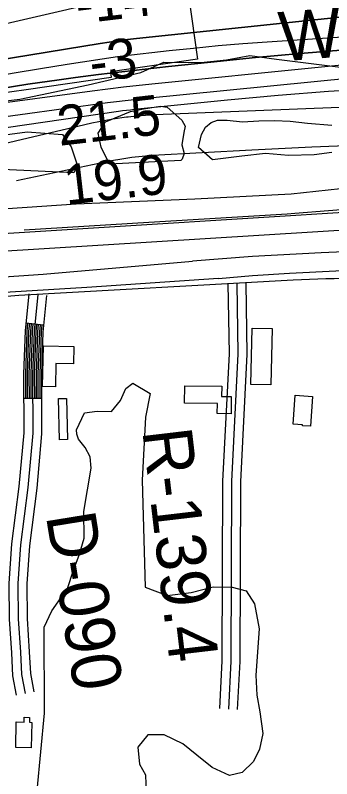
# Model space of a CAD drawing. Extents: x 3508733 to 3546731, y 546897 to 572481.
# Drawn here: x 3518686 to 3519217, y 562434 to 563717 of the extents above; entities that cross this region are included whole.
import ezdxf

# ---------------------------------------------------------------- set-up
doc = ezdxf.new("R2010")
doc.units = 0
for name, color, linetype in [('V-BLDG-OTLN', 7, 'Continuous'), ('V-FLOD-BASE', 7, 'Continuous'), ('V-LEVE-TOET', 7, 'Continuous'), ('V-RIVR-EDGE', 7, 'Continuous'), ('V-RIVR-IDEN', 7, 'Continuous'), ('V-RIVR-RANG', 7, 'Continuous'), ('V-RIVR-RANG-IDEN', 7, 'Continuous'), ('V-ROAD-CNTR', 7, 'Continuous'), ('V-RRAP-RVMT', 7, 'Continuous'), ('V-SITE-VEGE', 7, 'Continuous'), ('V-SURV-LINE', 7, 'Continuous'), ('V-TOPO-DPTH', 7, 'Continuous'), ('V-TOPO-MINR', 7, 'Continuous'), ('V-TOPO-SHOR', 7, 'Continuous'), ('V-TOPO-WATR', 7, 'Continuous')]:
    doc.layers.add(name, color=color, linetype=linetype)

msp = doc.modelspace()

# ---------------------------------------------------------------- linework, layer by layer
at = {"layer": 'V-BLDG-OTLN'}
for points in [[(3519083.8, 563190.9), (3519117.3, 563190.2), (3519115.2, 563095.7), (3519081.7, 563096.4)], [(3518733.3, 563161), (3518784.3, 563160.1), (3518783.8, 563131), (3518754.5, 563131.5), (3518753.8, 563092.2), (3518732.1, 563092.6)], [(3518970.8, 563094), (3519032.9, 563093.1), (3519032.6, 563076.2), (3519048.8, 563076), (3519048.5, 563047.1), (3519025.2, 563047.4), (3519025.5, 563064.1), (3518970.4, 563064.9)], [(3519185.3, 563076.2), (3519182, 563025.9), (3519168.5, 563026.8), (3519168.6, 563028.5), (3519152.9, 563029.5), (3519156.1, 563078.1)], [(3518760.3, 563003.4), (3518758.7, 563072.6), (3518772.4, 563072.9), (3518773.9, 563003.7)], [(3518713.7, 562528.5), (3518713.1, 562485.8), (3518687, 562486.2), (3518687.5, 562529.1), (3518701, 562529), (3518701.1, 562537), (3518710, 562536.9), (3518709.9, 562528.6)]]:
    msp.add_lwpolyline(points, close=True, dxfattribs=at)
at = {"layer": 'V-FLOD-BASE'}
for points in [[(3518701.2, 563356.3), (3518910.5, 563368.8), (3519142.7, 563383.1)], [(3519142.7, 563383.1), (3519155.6, 563384.3), (3519268.4, 563392.8)]]:
    msp.add_lwpolyline(points, dxfattribs=at)
at = {"layer": 'V-LEVE-TOET'}
for points in [[(3518987.4, 563408.2), (3519149.1, 563416.3), (3519232.3, 563425.2)], [(3516377.5, 562635.5), (3516658.1, 562755.1), (3516975.8, 562885.5), (3517241.2, 562986.1), (3517618.9, 563128.1), (3517997.9, 563263), (3518268, 563364.2), (3518279.2, 563366.7), (3518410.7, 563375.7), (3518673, 563392), (3518788.5, 563399.7), (3518987.4, 563408.2)], [(3519315.4, 563322.4), (3519199.5, 563317.2), (3519084.4, 563311.2), (3518983.7, 563303.3)], [(3517710, 563042.1), (3517850, 563093.6), (3517885.9, 563109.1), (3517933.6, 563126.5), (3518020.7, 563153.6), (3518124.2, 563202.5), (3518186, 563220), (3518254.3, 563240.4), (3518317.3, 563259.7), (3518354.4, 563266.4), (3518475.9, 563267.1), (3518522.5, 563265), (3518569.1, 563270.6), (3518732.9, 563281.6), (3518983.7, 563303.3)]]:
    msp.add_lwpolyline(points, dxfattribs=at)
at = {"layer": 'V-RIVR-EDGE'}
msp.add_lwpolyline([(3517663.9, 563387.4), (3517733.6, 563404), (3517832.7, 563433.2), (3517942, 563462.3), (3518090.4, 563493.2), (3518166.1, 563506.2), (3518233.3, 563515.6), (3518321.6, 563535.2), (3518428.5, 563547), (3518513.2, 563554), (3518693.9, 563575.7), (3518808.7, 563599.5), (3518897, 563620.3), (3518935.4, 563637.6), (3518997.8, 563637.4), (3519040.5, 563641.5), (3519080.1, 563649.2), (3519124.5, 563642.5), (3519241, 563628.4)], dxfattribs=at)
at = {"layer": 'V-ROAD-CNTR'}
for p, q in [((3518733.8, 563196), (3518703.9, 563199)), ((3518730.2, 563072.6), (3518700.2, 563072.5))]:
    msp.add_line(p, q, dxfattribs=at)
for points in [[(3519152.8, 563271.5), (3518692, 563245.5), (3518541.8, 563233.2), (3518393.7, 563215.7)], [(3519043, 563265.9), (3519045, 563147.8), (3519034.1, 562933.6), (3519033.1, 562631.7), (3519028.9, 562551.5)], [(3519058, 563266.1), (3519060, 563147.5), (3519049.1, 562933.2), (3519048.1, 562631.3), (3519043.9, 562550.7)], [(3519073, 563266.4), (3519075, 563147.3), (3519064.1, 562932.8), (3519063.1, 562630.9), (3519058.9, 562550)], [(3518708.8, 563248.7), (3518702.6, 563186.2), (3518700.1, 563113.8), (3518700.4, 563014.8), (3518692.2, 562925), (3518680, 562828.2), (3518675.6, 562762), (3518676.1, 562701.8), (3518679.7, 562645.5), (3518681.6, 562606.9), (3518687.8, 562574)], [(3518723.8, 563247.2), (3518717.6, 563185.2), (3518715.1, 563113.5), (3518715.4, 563014.2), (3518707.2, 562923.3), (3518694.9, 562826.8), (3518690.6, 562761.6), (3518691.1, 562702.3), (3518694.7, 562646.3), (3518696.5, 562608.7), (3518702.6, 562576.8)], [(3518738.7, 563245.8), (3518732.6, 563184.2), (3518730.1, 563113.3), (3518730.4, 563013.5), (3518722.1, 562921.7), (3518709.9, 562825.3), (3518705.6, 562761.1), (3518706.1, 562702.9), (3518709.7, 562647.2), (3518711.5, 562610.5), (3518717.3, 562579.6)], [(3518706.9, 563198.7), (3518705.6, 563186), (3518703.1, 563113.7), (3518703.2, 563072.6)], [(3518709.9, 563198.4), (3518708.6, 563185.8), (3518706.1, 563113.7), (3518706.2, 563072.6)], [(3518712.9, 563198.1), (3518711.6, 563185.6), (3518709.1, 563113.6), (3518709.2, 563072.6)], [(3518715.8, 563197.8), (3518714.6, 563185.4), (3518712.1, 563113.6), (3518712.2, 563072.6)], [(3518718.8, 563197.5), (3518717.6, 563185.2), (3518715.1, 563113.5), (3518715.2, 563072.6)], [(3518721.8, 563197.2), (3518720.6, 563185), (3518718.1, 563113.5), (3518718.2, 563072.6)], [(3518724.8, 563196.9), (3518723.6, 563184.8), (3518721.1, 563113.4), (3518721.2, 563072.6)], [(3518727.8, 563196.6), (3518726.6, 563184.6), (3518724.1, 563113.4), (3518724.2, 563072.6)], [(3518730.8, 563196.3), (3518729.6, 563184.4), (3518727.1, 563113.3), (3518727.2, 563072.6)]]:
    msp.add_lwpolyline(points, dxfattribs=at)
msp.add_arc((3519354.7, 558597.9), 4677.9, 89.7771, 92.4746, dxfattribs=at)
at = {"layer": 'V-RRAP-RVMT'}
for p, q in [((3518941.4, 563999.2), (3518992.3, 563642.7)), ((3518992.3, 563642.7), (3518845.9, 563621.7)), ((3518845.9, 563621.7), (3518847.4, 563611.8)), ((3518847.4, 563611.8), (3518704.5, 563591.3)), ((3518704.5, 563591.3), (3518548.9, 563569))]:
    msp.add_line(p, q, dxfattribs=at)
at = {"layer": 'V-SITE-VEGE'}
msp.add_lwpolyline([(3518964.1, 563472.4), (3518844.6, 563466.4), (3518830.3, 563494.7), (3518825.4, 563518.3), (3518837.7, 563537.3), (3518879.6, 563554.7), (3518901.5, 563559.6), (3518929.9, 563563.9), (3518941.1, 563562.2), (3518965.5, 563540.4), (3518971.5, 563530.4), (3518969.2, 563519.8), (3518965.8, 563499), (3518969.4, 563484.3), (3518966.5, 563474.8)], close=True, dxfattribs=at)
for points in [[(3519217.7, 563486), (3519187.9, 563482.1), (3519144.6, 563481.1), (3519106, 563484.2), (3519066.6, 563479.9), (3519017.1, 563473.4), (3518993.9, 563494.6), (3518998.6, 563516.4), (3519005.6, 563528.4), (3519015.2, 563536.6), (3519025.9, 563540.5), (3519041.8, 563540.1), (3519067.4, 563537.5), (3519095, 563539.2), (3519121.5, 563539.8), (3519147.9, 563538.6), (3519176.7, 563535.4), (3519217.4, 563532)], [(3517656.1, 563320.4), (3517863.5, 563377.2), (3518254.7, 563456.4), (3518300.2, 563466.1), (3518705.9, 563520.6), (3518765.7, 563516.2), (3518780, 563495.6), (3518790.2, 563465.5), (3518784.4, 563451.8), (3518567.7, 563461.8), (3518320, 563435.5), (3518270.9, 563422.2), (3518199.4, 563405.2), (3518132.1, 563381.1), (3517840.4, 563271.7), (3517589.5, 563178.6)], [(3518734.9, 562688.7), (3518747.8, 562716), (3518773.6, 562753.5), (3518784.1, 562784.4), (3518793.5, 562809.4), (3518801.6, 562837.9), (3518801.4, 562883), (3518813.4, 562955.4), (3518812.1, 562974.4), (3518803.7, 562990.3), (3518792.3, 563004.5), (3518789.3, 563012.8), (3518788.7, 563019.9), (3518802.1, 563048.4), (3518823.4, 563051.4), (3518847.7, 563051), (3518863, 563069.4), (3518871.7, 563089.6), (3518883.5, 563098.5), (3518912.6, 563081), (3518904.5, 563041.3), (3518899.2, 562935.3), (3518904.4, 562755.5), (3518941.2, 562741.5), (3518981.4, 562746.4), (3519018.6, 562756.1), (3519050, 562755.7), (3519073.7, 562749.3), (3519087.5, 562727.5), (3519095.4, 562685.6), (3519089.9, 562608), (3519091.9, 562574.3), (3519096.8, 562545.9), (3519101.7, 562509.8), (3519096, 562483.2), (3519086, 562463), (3519067.2, 562444), (3519045.9, 562439.1), (3519016.9, 562452.5), (3518990.7, 562473.1), (3518967.5, 562492.5), (3518936.1, 562507.7), (3518908.8, 562507.5), (3518891.8, 562486.7), (3518894.9, 562458.3), (3518904.5, 562440.1), (3518905.9, 562408.7)], [(3518691.6, 561708.3), (3518694.9, 561732), (3518698.2, 561750.9), (3518708.1, 561794.2), (3518715, 561831.1), (3518723.1, 561860.7), (3518719.9, 561895.7), (3518709.7, 561923.5), (3518697.6, 561958.4), (3518685, 561987.4), (3518679.5, 562125.6), (3518675.9, 562320.1), (3518685.2, 562360.4), (3518696.3, 562381.3), (3518715.8, 562399.2), (3518722.8, 562414), (3518735.1, 562544), (3518734.9, 562688.7)]]:
    msp.add_lwpolyline(points, dxfattribs=at)
at = {"layer": 'V-SURV-LINE'}
for points in [[(3518290.6, 563326.4), (3519273.1, 563387.7)], [(3519275, 563357.7), (3518292.4, 563296.5)]]:
    msp.add_lwpolyline(points, dxfattribs=at)
at = {"layer": 'V-TOPO-DPTH'}
for points in [[(3519733.5, 563766.6), (3518889.7, 563677.3), (3518874.3, 563675.6), (3518859, 563673.6), (3518843.7, 563671.5), (3518828.4, 563669.1), (3518057.9, 563543.3), (3518037.7, 563539.9), (3518017.6, 563536.2), (3517997.5, 563532.3), (3517977.4, 563528.2), (3517966.4, 563525.9), (3517951.9, 563522.6), (3517937.5, 563519.1), (3517923.2, 563515.2), (3517909, 563511.1), (3517894.8, 563506.7), (3517880.8, 563502), (3517866.8, 563497.1), (3517852.9, 563491.9), (3516917.2, 563131.9)], [(3516917.2, 563131.9), (3517852.9, 563491.9), (3517866.8, 563497.1), (3517880.8, 563502), (3517894.8, 563506.7), (3517909, 563511.1), (3517923.2, 563515.2), (3517937.5, 563519.1), (3517951.9, 563522.6), (3517966.4, 563525.9), (3517977.4, 563528.2), (3517997.5, 563532.3), (3518017.6, 563536.2), (3518037.7, 563539.9), (3518057.9, 563543.3), (3518828.4, 563669.1), (3518843.7, 563671.5), (3518859, 563673.6), (3518874.3, 563675.6), (3518889.7, 563677.3), (3519733.5, 563766.6)], [(3519239.2, 563658.6), (3519164.3, 563652.3), (3519089.4, 563645.4), (3519014.6, 563637.9), (3518943.3, 563630.4), (3518904.2, 563626.1), (3518865.1, 563621.6), (3518826, 563616.8), (3518787, 563611.8), (3518760, 563608.2), (3518707.5, 563600.7), (3518655.1, 563592.6), (3518602.9, 563583.5), (3518550.8, 563573.8), (3517983.4, 563462.8), (3517969.7, 563459.9), (3517956.1, 563456.6), (3517942.6, 563452.8), (3517929.1, 563448.7), (3517417.4, 563281.9)], [(3519239.2, 563658.6), (3519164.3, 563652.3), (3519089.4, 563645.4), (3519014.6, 563637.9), (3518943.3, 563630.4), (3518904.2, 563626.1), (3518865.1, 563621.6), (3518826, 563616.8), (3518787, 563611.8), (3518760, 563608.2), (3518707.5, 563600.7), (3518655.1, 563592.6), (3518602.9, 563583.5), (3518550.8, 563573.8), (3517983.4, 563462.8), (3517969.7, 563459.9), (3517956.1, 563456.6), (3517942.6, 563452.8), (3517929.1, 563448.7), (3517417.4, 563281.9)], [(3517648.5, 563326.8), (3517752.8, 563364.2), (3517954.2, 563435.4), (3517957.9, 563436.6), (3517961.7, 563437.7), (3517965.5, 563438.6), (3517969.3, 563439.5), (3518058.7, 563457), (3518107.4, 563466), (3518156.1, 563474.6), (3518205, 563482.2), (3518253.9, 563489.4), (3518841.2, 563569.7), (3518856, 563571.6), (3518870.8, 563573.4), (3518885.6, 563575.1), (3518900.5, 563576.6), (3519470.1, 563633)]]:
    msp.add_lwpolyline(points, dxfattribs=at)
at = {"layer": 'V-TOPO-MINR'}
for points in [[(3516917.2, 563131.9), (3517852.9, 563491.9), (3517866.8, 563497.1), (3517880.8, 563502), (3517894.8, 563506.7), (3517909, 563511.1), (3517923.2, 563515.2), (3517937.5, 563519.1), (3517951.9, 563522.6), (3517966.4, 563525.9), (3517977.4, 563528.2), (3517997.5, 563532.3), (3518017.6, 563536.2), (3518037.7, 563539.9), (3518057.9, 563543.3), (3518828.4, 563669.1), (3518843.7, 563671.5), (3518859, 563673.6), (3518874.3, 563675.6), (3518889.7, 563677.3), (3519733.5, 563766.6)], [(3516468.2, 562969), (3516600.6, 563024.5), (3516804.1, 563108.8), (3516835, 563121.4), (3516865.9, 563133.9), (3516896.9, 563146.1), (3516928, 563158.1), (3517411, 563342.9), (3517497.7, 563375.6), (3517584.5, 563407.9), (3517671.6, 563439.5), (3517758.9, 563470.6), (3517928.1, 563530.1), (3517930.9, 563531), (3517933.8, 563531.9), (3517936.6, 563532.7), (3517939.5, 563533.4), (3518825.8, 563738.6)], [(3517651.7, 563388.3), (3517750.7, 563419.2), (3517901.4, 563464.3), (3517925.6, 563471.1), (3517949.8, 563477.4), (3517974.3, 563483.1), (3517998.9, 563488.2), (3518595.6, 563603.7), (3518639.9, 563612), (3518684.2, 563619.9), (3518728.6, 563627.3), (3518773, 563634.3), (3518857.6, 563647.1), (3518859.8, 563647.5), (3518862, 563647.8), (3518866.5, 563648.3), (3518944.3, 563657.1), (3518985.4, 563661.5), (3519026.6, 563665.5), (3519067.9, 563668.9), (3519109.2, 563671.9), (3519758.8, 563714.9)], [(3516960.9, 563101), (3517941.8, 563441.8), (3517950.3, 563444.6), (3517958.9, 563447.1), (3517967.6, 563449.2), (3517976.4, 563451.1), (3518181.9, 563491.3), (3518293.7, 563512.1), (3518405.7, 563531.6), (3518518, 563549), (3518630.5, 563565), (3518815.5, 563589.7), (3518841.8, 563593.1), (3518868.1, 563596.3), (3518894.4, 563599.2), (3518920.8, 563602), (3519457.2, 563655.9)], [(3517648.5, 563326.8), (3517752.8, 563364.2), (3517954.2, 563435.4), (3517957.9, 563436.6), (3517961.7, 563437.7), (3517965.5, 563438.6), (3517969.3, 563439.5), (3518058.7, 563457), (3518107.4, 563466), (3518156.1, 563474.6), (3518205, 563482.2), (3518253.9, 563489.4), (3518841.2, 563569.7), (3518856, 563571.6), (3518870.8, 563573.4), (3518885.6, 563575.1), (3518900.5, 563576.6), (3519470.1, 563633)], [(3517698.2, 563308.2), (3517788.8, 563341.8), (3517898.1, 563381.9), (3517934.5, 563394.3), (3517971.1, 563405.7), (3518008.2, 563415.6), (3518045.6, 563424.4), (3518100.5, 563436.1), (3518165.7, 563449.3), (3518231.1, 563461.6), (3518296.6, 563472.7), (3518362.3, 563482.9), (3518859.5, 563555.4), (3518866.1, 563556.3), (3518872.7, 563557.2), (3518879.4, 563557.9), (3518886, 563558.7), (3519042.4, 563574.6), (3519127.3, 563582.4), (3519212.2, 563589), (3519297.3, 563594)], [(3519794.1, 563583.7), (3518920.4, 563549), (3518912.7, 563548.6), (3518905, 563548.1), (3518897.3, 563547.5), (3518889.5, 563546.8), (3518875.4, 563545.5), (3518874.1, 563545.3), (3518872.8, 563545.1), (3518850.2, 563541.7), (3518838.3, 563539.7), (3518826.4, 563537.6), (3518814.5, 563535.1), (3518802.7, 563532.5), (3517996.9, 563342.6), (3517993.6, 563341.8), (3517990.4, 563340.9)], [(3518688.2, 563439.1), (3518847.7, 563472.3), (3518864.9, 563475.4), (3518882.1, 563478.1), (3518899.4, 563480), (3518916.7, 563481.3), (3519083.4, 563490.4), (3519184.2, 563495.3), (3519285, 563499.3)]]:
    msp.add_lwpolyline(points, dxfattribs=at)
at = {"layer": 'V-TOPO-SHOR'}
for points in [[(3519027.3, 563274.4), (3519084.2, 563279.1), (3519146.5, 563283.3), (3519224.2, 563287.3), (3519281.1, 563288.2), (3519357.6, 563287.1), (3519394.9, 563284.9)], [(3519027.3, 563274.4), (3518806.3, 563259.1), (3518530, 563242.1), (3518384.7, 563231.8)]]:
    msp.add_lwpolyline(points, dxfattribs=at)
at = {"layer": 'V-TOPO-WATR'}
msp.add_lwpolyline([(3517417.4, 563281.9), (3517929.1, 563448.7), (3517942.6, 563452.8), (3517956.1, 563456.6), (3517969.7, 563459.9), (3517983.4, 563462.8), (3518550.8, 563573.8), (3518602.9, 563583.5), (3518655.1, 563592.6), (3518707.5, 563600.7), (3518760, 563608.2), (3518787, 563611.8), (3518826, 563616.8), (3518865.1, 563621.6), (3518904.2, 563626.1), (3518943.3, 563630.4), (3519014.6, 563637.9), (3519089.4, 563645.4), (3519164.3, 563652.3), (3519239.2, 563658.6)], dxfattribs=at)

# ---------------------------------------------------------------- texts
at = {"layer": 'V-RIVR-IDEN'}
msp.add_text('Water ', height=83, rotation=4.5739, dxfattribs=at).set_placement((3519132, 563638.9))
at = {"layer": 'V-RIVR-RANG'}
for s, rotation, p in [('-14', 6.8746, (3518790.9, 563701.7)), ('-3', 6.8746, (3518814.4, 563603.8)), ('21.5', 6.5883, (3518760.2, 563497.1)), ('19.9', 6.5883, (3518771.6, 563397.8))]:
    msp.add_text(s, height=67, rotation=rotation, dxfattribs=at).set_placement(p)
at = {"layer": 'V-RIVR-RANG-IDEN'}
for s, rotation, p in [('R-139.4', 276.7329, (3518899.2, 563018.6)), ('D-090', 279.2353, (3518737.4, 562875.6))]:
    msp.add_text(s, height=83, rotation=rotation, dxfattribs=at).set_placement(p)

doc.saveas('drawing.dxf')
